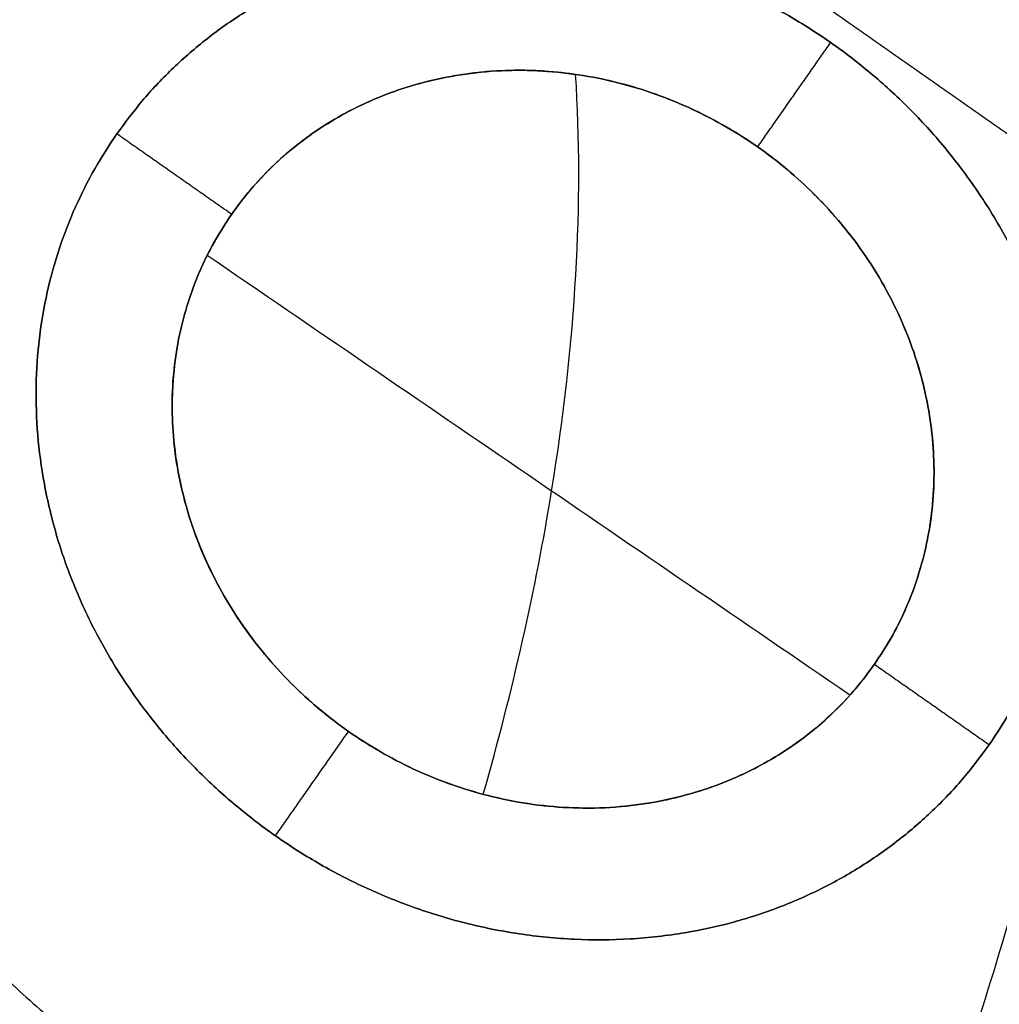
# Model space of a CAD drawing. Header units: millimetres. Extents: x -1267 to 1231, y -1283 to 1250.
# Tile 565 of 656: x -388.51 to -385.66, y -209.99 to -207.13. Entities that reach past the tile are written whole.
import ezdxf

# ---------------------------------------------------------------- set-up
doc = ezdxf.new("R2010")
doc.units = ezdxf.units.MM
doc.layers.add('Default', color=7, linetype='Continuous', true_color=0x000000)

msp = doc.modelspace()

# ---------------------------------------------------------------- linework, layer by layer
at = {"layer": 'Default'}
for points, knots in [([(-401.1255, 407.7332, -638.8215), (-384.7054, 396.2357, -638.8215), (-368.7639, 384.2229, -638.1426), (-337.8463, 359.1556, -635.4387), (-322.8701, 346.1011, -633.4135), (-308.1619, 332.2967, -630.6912), (-307.9397, 332.0879, -630.6499), (-307.4917, 331.6664, -630.5662), (-306.8201, 331.0339, -630.4403), (-305.2562, 329.556, -630.1433), (-302.1408, 326.5916, -629.5367), (-299.4921, 324.036, -628.995), (-294.2234, 318.9054, -627.8827), (-290.7494, 315.4588, -627.1029), (-280.4435, 305.0394, -624.6493), (-273.7276, 297.987, -622.8617), (-254.0515, 276.5013, -617.0554), (-241.5623, 261.7398, -612.5922), (-229.6333, 246.387, -607.5421), (-229.5441, 246.2721, -607.5043), (-229.3625, 246.0382, -607.4273), (-229.0904, 245.6872, -607.3116), (-228.4562, 244.8676, -607.0411), (-227.1914, 243.2266, -606.4973), (-224.6761, 239.9364, -605.3993), (-222.5447, 237.1022, -604.4403), (-218.3148, 231.415, -602.4987), (-215.5388, 227.5983, -601.1729), (-207.3436, 216.0708, -597.104), (-202.0573, 208.2826, -594.2691), (-196.912, 200.3244, -591.2969), (-196.8684, 200.2569, -591.2717), (-196.7849, 200.1278, -591.2234), (-196.6598, 199.9341, -591.151), (-196.3682, 199.4819, -590.982), (-195.7863, 198.5775, -590.6434), (-194.6273, 196.7675, -589.9641), (-192.3292, 193.1433, -588.5975), (-190.3934, 190.0297, -587.4125), (-186.5676, 183.7923, -585.0246), (-184.0778, 179.6209, -583.409), (-176.7922, 167.0647, -578.4943), (-172.1802, 158.6383, -575.1273), (-167.783, 150.0843, -571.653), (-167.7463, 150.0128, -571.624), (-167.6755, 149.8751, -571.568), (-167.5694, 149.6684, -571.4841), (-167.3221, 149.1858, -571.2879), (-166.8285, 148.2197, -570.895), (-165.8453, 146.2834, -570.1062), (-163.8946, 142.3944, -568.5177), (-162.2499, 139.0328, -567.1375), (-158.9973, 132.2717, -564.3531), (-156.348, 126.5742, -561.9926), (-153.5194, 120.2179, -559.3448), (-152.755, 118.477, -558.6185), (-152.2469, 117.3148, -558.1334), (-151.9976, 116.7418, -557.8942), (-150.7523, 113.8671, -556.6932), (-149.7753, 111.5702, -555.7319), (-146.9027, 104.6881, -552.8467), (-144.1465, 97.8232, -549.9589), (-141.1353, 89.8431, -546.5885), (-139.8887, 86.4291, -545.1441), (-139.3754, 85.0075, -544.5423), (-139.2715, 84.7188, -544.4201), (-139.0753, 84.1725, -544.1887), (-138.7818, 83.3527, -543.8416), (-138.4903, 82.5319, -543.4939), (-136.7493, 77.6027, -541.4053), (-135.2596, 73.1912, -539.533), (-130.9658, 59.8647, -533.8746), (-128.3369, 50.8572, -530.047), (-125.9082, 41.5785, -526.1221), (-125.8724, 41.4415, -526.0641), (-125.7994, 41.1618, -525.9458), (-125.6902, 40.7422, -525.7684), (-125.4367, 39.7635, -525.3546), (-124.9352, 37.8067, -524.5275), (-123.9543, 33.8958, -522.8761), (-123.1514, 30.5483, -521.4652), (-121.5962, 23.8594, -518.6503), (-119.6574, 14.9574, -514.9149), (-117.7798, 4.9793, -510.7588), (-116.7484, -1.1044, -508.2389), (-116.4766, -2.7624, -507.5534), (-116.3423, -3.5913, -507.2109), (-116.2982, -3.8653, -507.0976), (-116.2085, -4.4253, -506.8664), (-115.807, -6.9462, -505.8257), (-115.4256, -9.4754, -504.7845), (-114.4561, -16.2404, -502.0077), (-113.8731, -20.7774, -500.1563), (-113.0943, -27.624, -497.3829), (-112.8506, -29.913, -496.4591), (-112.509, -33.357, -495.0748), (-112.3988, -34.5111, -494.6119), (-112.1884, -36.7992, -493.696), (-112.0874, -37.942, -493.2395), (-111.2163, -48.2156, -489.1449), (-110.7112, -57.265, -485.6019), (-110.4718, -66.2997, -482.1373), (-110.4701, -66.3644, -482.1125), (-110.4666, -66.4992, -482.0608), (-110.4614, -66.7014, -481.9834), (-110.4495, -67.1731, -481.8026), (-110.4271, -68.1165, -481.4416), (-110.3874, -70.0033, -480.7208), (-110.3286, -73.7769, -479.2847), (-110.3134, -77.0113, -478.0637), (-110.3302, -83.4802, -475.6354), (-110.4041, -87.7927, -474.0349), (-110.814, -100.7298, -469.2944), (-111.338, -109.354, -466.2153), (-112.1184, -118.0445, -463.2103), (-112.1239, -118.1062, -463.1889), (-112.1356, -118.2353, -463.1443), (-112.1531, -118.429, -463.0774), (-112.1942, -118.8808, -462.9214), (-112.2777, -119.7842, -462.6099), (-112.4493, -121.5901, -461.9892), (-112.8109, -125.1982, -460.7564), (-113.1525, -128.2844, -459.7148), (-113.8779, -134.4483, -457.6524), (-114.4176, -138.5461, -456.3051), (-116.2049, -150.8043, -452.35), (-117.6206, -158.9296, -449.8298), (-119.2837, -167.1312, -447.3961), (-119.3087, -167.254, -447.3596), (-119.3594, -167.5029, -447.2859), (-119.4356, -167.8763, -447.1753), (-119.6145, -168.7473, -446.9179), (-119.9767, -170.4886, -446.4056), (-120.7188, -173.968, -445.3906), (-121.3851, -176.9449, -444.5375), (-122.7578, -182.8913, -442.854), (-123.7265, -186.8457, -441.762), (-126.7922, -198.6779, -438.5801), (-129.0488, -206.5247, -436.584), (-136.4493, -229.9298, -430.9946), (-142.224, -245.3531, -427.7999), (-149.2259, -261.51, -425.0382), (-149.6432, -262.4646, -424.8772), (-150.4811, -264.3651, -424.5612), (-151.7467, -267.2113, -424.0944), (-154.7608, -273.8205, -423.0571), (-157.4485, -279.4298, -422.2571), (-162.9612, -290.5722, -420.777), (-166.8195, -297.8989, -419.9501), (-178.9323, -319.5571, -417.9583), (-187.7248, -333.5672, -417.2821), (-197.2019, -347.1018, -417.2821)], [-580.887092, -580.887092, -580.887092, -580.887092, -544.581648, -544.581648, -508.276205, -508.276205, -507.708933, -507.708933, -507.14166, -506.007115, -503.738025, -499.199844, -499.199844, -490.123484, -490.123484, -471.970762, -471.970762, -435.665319, -435.665319, -435.381682, -435.381682, -435.098046, -434.530774, -433.396229, -431.127138, -426.588958, -426.588958, -417.512597, -417.512597, -399.359876, -399.359876, -399.218057, -399.218057, -399.076239, -398.792603, -398.22533, -397.090785, -394.821695, -390.283515, -390.283515, -381.207154, -381.207154, -363.054432, -363.054432, -362.912614, -362.912614, -362.770796, -362.48716, -361.919887, -360.785342, -358.516252, -353.978071, -353.978071, -344.901711, -342.63262, -341.498075, -341.498075, -340.36353, -340.36353, -335.82535, -335.82535, -326.748989, -322.210809, -319.941718, -319.941718, -319.374446, -319.374446, -318.807173, -317.672628, -317.672628, -308.596267, -308.596267, -290.443546, -290.443546, -290.15991, -290.15991, -289.876273, -289.309001, -288.174456, -285.905365, -281.367185, -281.367185, -272.290824, -263.214463, -260.945373, -259.810828, -259.810828, -259.243556, -259.243556, -258.676283, -254.138103, -254.138103, -245.061742, -245.061742, -240.523561, -240.523561, -238.254471, -238.254471, -235.985381, -235.985381, -217.832659, -217.832659, -217.690841, -217.690841, -217.549023, -217.265387, -216.698114, -215.563569, -213.294479, -208.756299, -208.756299, -199.679938, -199.679938, -181.527216, -181.527216, -181.385398, -181.385398, -181.24358, -180.959944, -180.392671, -179.258126, -176.989036, -172.450855, -172.450855, -163.374495, -163.374495, -145.221773, -145.221773, -144.938137, -144.938137, -144.6545, -144.087228, -142.952683, -140.683593, -136.145412, -136.145412, -127.069051, -127.069051, -108.91633, -108.91633, -72.610886, -72.610886, -70.341796, -70.341796, -68.072706, -63.534526, -54.458165, -54.458165, -36.305443, -36.305443, 0, 0, 0, 0]), ([(-401.8896, 406.6419, -638.2676), (-368.1158, 382.9933, -638.2676), (-336.5022, 357.2552, -635.3739), (-307.1297, 329.4705, -629.7915), (-307.0698, 329.4138, -629.78), (-306.9526, 329.3028, -629.7577), (-306.7768, 329.1364, -629.7242), (-306.3669, 328.748, -629.6458), (-305.5481, 327.9706, -629.4881), (-303.9146, 326.4142, -629.1692), (-300.6634, 323.2938, -628.5179), (-294.2248, 317.0235, -627.1613), (-288.8156, 311.5986, -625.9071), (-278.1441, 300.682, -623.2804), (-271.2254, 293.3153, -621.3718), (-251.0601, 270.9504, -615.2014), (-238.4045, 255.688, -610.4956), (-226.4985, 240.0175, -605.2506), (-226.4492, 239.9526, -605.2288), (-226.3536, 239.8267, -605.1867), (-226.2103, 239.6379, -605.1234), (-225.8761, 239.1971, -604.9756), (-225.2091, 238.3153, -604.6794), (-223.8799, 236.5504, -604.0843), (-221.241, 233.0153, -602.8838), (-219.0125, 229.9762, -601.8374), (-214.6002, 223.886, -599.7217), (-211.7181, 219.8098, -598.2811), (-203.2504, 207.5335, -593.8734), (-197.8432, 199.2853, -590.8208), (-182.3353, 174.3487, -581.3595), (-172.945, 157.466, -574.6429), (-164.447, 140.198, -567.5822), (-164.3792, 140.0601, -567.5258), (-164.2457, 139.7883, -567.4146), (-164.0457, 139.3806, -567.2478), (-163.5802, 138.4289, -566.8582), (-162.6545, 136.5247, -566.0777), (-160.8242, 132.7125, -564.5114), (-159.2914, 129.4384, -563.1603), (-156.2741, 122.8817, -560.4474), (-154.3267, 118.4993, -558.6246), (-148.6782, 105.3182, -553.1205), (-145.1705, 96.4859, -549.4036), (-135.4238, 69.8565, -538.1605), (-129.9621, 51.9273, -530.5435), (-125.5, 33.6787, -522.8628), (-125.4666, 33.542, -522.8053), (-125.3988, 33.2638, -522.6882), (-125.2973, 32.8464, -522.5126), (-125.0619, 31.8729, -522.103), (-124.5966, 29.9261, -521.2843), (-123.6875, 26.0343, -519.6492), (-122.9456, 22.7014, -518.2518), (-121.5111, 16.0395, -515.4633), (-120.6207, 11.6033, -513.6126), (-118.1462, -1.6908, -508.0908), (-116.759, -10.5341, -504.4503), (-113.3742, -37.0128, -493.6911), (-112.154, -54.5968, -486.736), (-111.9365, -72.2718, -480.0361), (-111.9349, -72.4025, -479.9866), (-111.9319, -72.6702, -479.8852), (-111.9275, -73.0716, -479.7332), (-111.9184, -74.008, -479.3789), (-111.9052, -75.8794, -478.6724), (-111.8986, -79.6167, -477.2673), (-111.9268, -82.811, -476.0766), (-112.0278, -89.1875, -473.7138), (-112.1548, -93.4223, -472.1636), (-112.7131, -106.0799, -467.5913), (-113.3214, -114.4557, -464.6479), (-115.8395, -139.406, -456.1578), (-118.4419, -155.8038, -450.9523), (-121.9552, -172.1203, -446.2193), (-121.9815, -172.2419, -446.1841), (-122.0351, -172.49, -446.1122), (-122.1157, -172.862, -446.0045), (-122.3048, -173.7297, -445.7539), (-122.6873, -175.4636, -445.2553), (-123.469, -178.9256, -444.2687), (-124.1678, -181.8831, -443.441), (-125.6037, -187.7846, -441.8101), (-126.6118, -191.7014, -440.7554), (-129.7872, -203.3999, -437.6904), (-132.1056, -211.13, -435.7797), (-139.6527, -234.1218, -430.4576), (-145.4729, -249.1856, -427.4572), (-152.107, -264.1194, -425.0102), (-152.1566, -264.2311, -424.9919), (-152.2579, -264.4585, -424.9548), (-152.4098, -264.7994, -424.8992), (-152.7651, -265.5945, -424.7702), (-153.4791, -267.1823, -424.5153), (-154.9203, -270.349, -424.0174), (-156.1783, -273.048, -423.6113), (-158.7244, -278.4256, -422.8267), (-160.4619, -281.9836, -422.3404), (-165.7941, -292.5768, -420.9925), (-169.5083, -299.5313, -420.242), (-181.1238, -320.0755, -418.4391), (-189.4973, -333.3465, -417.8359), (-198.4949, -346.1964, -417.8359)], [-579.397459, -579.397459, -579.397459, -579.397459, -506.972776, -506.972776, -506.831322, -506.831322, -506.689867, -506.406958, -505.841141, -504.709505, -502.446234, -497.919691, -488.866606, -488.866606, -470.760435, -470.760435, -434.548094, -434.548094, -434.406639, -434.406639, -434.265185, -433.982276, -433.416458, -432.284823, -430.021551, -425.495009, -425.495009, -416.441923, -416.441923, -398.335753, -398.335753, -362.123412, -362.123412, -361.840503, -361.840503, -361.557594, -360.991776, -359.86014, -357.596869, -353.070326, -353.070326, -344.017241, -344.017241, -325.91107, -325.91107, -289.698729, -289.698729, -289.41582, -289.41582, -289.132911, -288.567094, -287.435458, -285.172187, -280.645644, -280.645644, -271.592559, -271.592559, -253.486388, -253.486388, -217.274047, -217.274047, -216.991138, -216.991138, -216.708229, -216.142411, -215.010776, -212.747504, -208.220962, -208.220962, -199.167876, -199.167876, -181.061706, -181.061706, -144.849365, -144.849365, -144.566456, -144.566456, -144.283547, -143.717729, -142.586093, -140.322822, -135.796279, -135.796279, -126.743194, -126.743194, -108.637023, -108.637023, -72.424682, -72.424682, -72.141773, -72.141773, -71.858864, -71.293047, -70.161411, -67.89814, -63.371597, -63.371597, -54.318512, -54.318512, -36.212341, -36.212341, 0, 0, 0, 0]), ([(-197.2019, -347.1018, -417.2821), (-220.3956, -330.8613, -439.9752), (-291.2553, -281.2449, -502.4643), (-454.2709, -167.1001, -605.6749), (-598.9098, -65.8229, -638.8215), (-688.6931, -2.9559, -638.8215)], [2.41548, 2.41548, 2.41548, 2.41548, 70.396144, 198.636056, 404.995527, 404.995527, 404.995527, 404.995527]), ([(-198.4949, -346.1964, -417.8359), (-221.3791, -330.1727, -440.1585), (-291.8903, -280.8002, -502.2417), (-454.4212, -166.9949, -605.1442), (-598.9662, -65.7834, -638.2676), (-688.6931, -2.9559, -638.2676)], [2.408267, 2.408267, 2.408267, 2.408267, 69.367076, 197.537893, 403.786179, 403.786179, 403.786179, 403.786179]), ([(-386.2787, -204.2926, -406.8777), (-385.8156, -204.577, -406.9123), (-384.8911, -205.1609, -406.9796), (-383.5048, -206.0863, -407.0749), (-382.1257, -207.0602, -407.1637), (-380.7793, -208.068, -407.2445), (-379.5111, -209.0742, -407.3146), (-378.3472, -210.0528, -407.3736), (-377.3011, -210.9841, -407.4216), (-376.3736, -211.8573, -407.4599), (-375.5573, -212.669, -407.4898), (-374.8397, -213.4219, -407.5129), (-374.205, -214.1241, -407.5304), (-373.6349, -214.7894, -407.5436), (-373.1108, -215.4356, -407.5533), (-372.6181, -216.0798, -407.5599), (-372.1842, -216.6856, -407.5634), (-371.9185, -217.0818, -407.5641), (-371.805, -217.2567, -407.5641)], [0.130697, 0.130697, 0.130697, 0.130697, 1.20398, 2.287327, 3.410457, 4.518642, 5.582165, 6.5758, 7.486095, 8.310358, 9.052769, 9.720728, 10.325718, 10.883385, 11.411998, 11.928452, 12.442144, 12.840232, 12.840232, 12.840232, 12.840232]), ([(-373.0944, -218.1503, -406.9048), (-373.1233, -218.1019, -406.9002), (-373.2785, -217.8446, -406.8759), (-373.5715, -217.3824, -406.8312), (-373.9884, -216.7689, -406.7697), (-374.4292, -216.1585, -406.7065), (-374.9009, -215.5402, -406.6405), (-375.4166, -214.8977, -406.5699), (-375.9936, -214.2136, -406.4926), (-376.6491, -213.4736, -406.4064), (-377.3983, -212.6688, -406.3097), (-378.2532, -211.7953, -406.2014), (-379.2216, -210.8553, -406.0808), (-380.3035, -209.8583, -405.9484), (-381.4872, -208.8235, -405.8058), (-382.7487, -207.7772, -405.6561), (-384.0453, -206.7562, -405.5044), (-385.3533, -205.7769, -405.3534), (-386.2283, -205.153, -405.2536), (-386.6673, -204.8476, -405.2038)], [0, 0, 0, 0, 0.108432, 0.577428, 1.046855, 1.518807, 2.001869, 2.511483, 3.064341, 3.674743, 4.35318, 5.106417, 5.938272, 6.846286, 7.818166, 8.83086, 9.85721, 10.847205, 11.828004, 11.828004, 11.828004, 11.828004]), ([(-386.0256, -209.0052, -401.1363), (-385.9653, -208.9191, -401.2667), (-385.9278, -208.8355, -401.3778), (-385.8914, -208.7271, -401.5153), (-385.8825, -208.6937, -401.5563), (-385.8725, -208.6485, -401.6105), (-385.8683, -208.6271, -401.6358), (-385.8646, -208.6044, -401.6621), (-385.8632, -208.5951, -401.6727), (-385.8623, -208.5891, -401.6796), (-385.8621, -208.588, -401.6808), (-385.851, -208.5063, -401.7734), (-385.8501, -208.4324, -401.8506), (-385.8584, -208.3287, -401.9515), (-385.8628, -208.2953, -401.9827), (-385.8712, -208.2473, -402.0257), (-385.876, -208.2237, -402.0463), (-385.8813, -208.2009, -402.0655), (-385.8849, -208.1859, -402.078), (-385.8864, -208.1801, -402.0829), (-385.9078, -208.1, -402.1477), (-385.9334, -208.0327, -402.1946), (-385.9787, -207.9387, -402.249), (-385.995, -207.9085, -402.2644), (-386.0295, -207.8506, -402.29), (-386.0462, -207.8249, -402.2996), (-386.1072, -207.7394, -402.3236), (-386.1525, -207.6863, -402.3279), (-386.2261, -207.6133, -402.3168), (-386.2515, -207.5901, -402.3101), (-386.3039, -207.546, -402.291), (-386.3326, -207.524, -402.2776), (-386.4104, -207.4687, -402.2341), (-386.4663, -207.4349, -402.1939), (-386.5554, -207.3906, -402.1168), (-386.6013, -207.37, -402.0741), (-386.6568, -207.349, -402.0169), (-386.6811, -207.3408, -401.9908), (-386.6973, -207.3354, -401.9731), (-386.707, -207.3323, -401.9622), (-386.7668, -207.314, -401.8951), (-386.825, -207.3001, -401.8241), (-386.9193, -207.286, -401.7008), (-386.9519, -207.2824, -401.6568), (-387.0023, -207.2791, -401.5867), (-387.0279, -207.278, -401.5506), (-387.0584, -207.2777, -401.5066), (-387.0716, -207.2779, -401.4873), (-387.0804, -207.278, -401.4744), (-387.0859, -207.2781, -401.4663), (-387.1159, -207.2789, -401.422), (-387.1457, -207.2806, -401.3772), (-387.1947, -207.2858, -401.3019), (-387.2117, -207.288, -401.2754), (-387.2471, -207.2935, -401.2197), (-387.267, -207.2971, -401.1881), (-387.3194, -207.308, -401.1038), (-387.3711, -207.3215, -401.0193), (-387.4296, -207.3417, -400.9207), (-387.4583, -207.3528, -400.8714), (-387.4725, -207.3587, -400.8468), (-387.4785, -207.3612, -400.8362), (-387.4826, -207.3629, -400.8292), (-387.4837, -207.3634, -400.8272), (-387.6738, -207.4458, -400.4942), (-387.8075, -207.5705, -400.2342), (-387.8954, -207.696, -400.0421)], [0, 0, 0, 0, 0.197088, 0.197088, 0.295631, 0.295631, 0.344903, 0.369539, 0.381857, 0.381857, 0.394175, 0.394175, 0.591263, 0.591263, 0.689807, 0.689807, 0.739079, 0.763715, 0.763715, 0.78835, 0.78835, 0.985438, 0.985438, 1.083982, 1.083982, 1.182526, 1.182526, 1.379613, 1.379613, 1.478157, 1.478157, 1.576701, 1.576701, 1.773789, 1.773789, 1.872332, 1.921604, 1.94624, 1.94624, 1.970876, 1.970876, 2.167964, 2.167964, 2.266508, 2.266508, 2.315779, 2.340415, 2.352733, 2.352733, 2.365051, 2.365051, 2.463595, 2.463595, 2.512867, 2.512867, 2.562139, 2.562139, 2.660683, 2.709955, 2.734591, 2.746909, 2.753068, 2.753068, 2.759227, 2.759227, 3.153402, 3.153402, 3.153402, 3.153402]), ([(-387.1635, -209.3834, -399.8001), (-387.0776, -209.0814, -400.0029), (-386.9096, -208.3371, -400.5729), (-386.8711, -207.6611, -401.2749), (-386.8949, -207.2898, -401.733)], [7.780475, 7.780475, 7.780475, 7.780475, 8.525985, 9.659851, 9.659851, 9.659851, 9.659851]), ([(-387.8954, -207.696, -400.0421), (-387.9371, -207.7555, -399.951), (-387.9712, -207.8189, -399.8697), (-388.0242, -207.9501, -399.7266), (-388.0428, -208.0157, -399.6666), (-388.0667, -208.1571, -399.5592), (-388.071, -208.2298, -399.5146), (-388.0642, -208.3762, -399.4434), (-388.0526, -208.4516, -399.4165), (-387.9974, -208.6643, -399.3654), (-387.9287, -208.8082, -399.365), (-387.7839, -208.9985, -399.4131), (-387.7277, -209.0595, -399.4377), (-387.6316, -209.1439, -399.4877), (-387.5976, -209.1708, -399.5066), (-387.5439, -209.2089, -399.538), (-387.5163, -209.2273, -399.5546), (-387.4878, -209.2449, -399.5724), (-387.4686, -209.2563, -399.5845), (-387.4563, -209.2634, -399.5923), (-387.3329, -209.3325, -399.6718), (-387.1993, -209.3826, -399.7683), (-386.9831, -209.4192, -399.9456), (-386.9085, -209.425, -400.0101), (-386.795, -209.4221, -400.115), (-386.757, -209.4192, -400.1513), (-386.6998, -209.4118, -400.2078), (-386.6713, -209.4074, -400.2365), (-386.638, -209.4008, -400.271), (-386.6238, -209.3977, -400.2859), (-386.6143, -209.3956, -400.296), (-386.6083, -209.3942, -400.3023), (-386.5495, -209.3801, -400.365), (-386.4931, -209.3618, -400.4286), (-386.4088, -209.3255, -400.5307), (-386.3808, -209.312, -400.5659), (-386.3391, -209.2892, -400.6204), (-386.3184, -209.2773, -400.6481), (-386.2945, -209.2623, -400.6812), (-386.2843, -209.2556, -400.6955), (-386.2775, -209.2511, -400.7051), (-386.2729, -209.248, -400.7116), (-386.201, -209.1991, -400.8142), (-386.1095, -209.1251, -400.9548), (-386.0256, -209.0052, -401.1363)], [-2.744441, -2.744441, -2.744441, -2.744441, -2.572913, -2.572913, -2.401386, -2.401386, -2.229858, -2.229858, -2.058331, -2.058331, -1.715276, -1.715276, -1.543748, -1.543748, -1.457984, -1.457984, -1.415102, -1.393661, -1.393661, -1.372221, -1.372221, -1.029165, -1.029165, -0.857638, -0.857638, -0.771874, -0.771874, -0.728992, -0.707551, -0.696831, -0.696831, -0.68611, -0.68611, -0.514583, -0.514583, -0.428819, -0.428819, -0.385937, -0.364496, -0.353776, -0.353776, -0.343055, -0.343055, 0, 0, 0, 0])]:
    msp.add_open_spline(points, degree=3, knots=knots, dxfattribs=at)
for points, degree in [([(-671.8497, -542.2997, -577.9155), (-423.9828, -188.3092, -577.9155), (-176.116, 165.6813, -577.9155)], 2), ([(-671.136, -540.9322, -577.3989), (-424.1465, -188.1947, -577.3989), (-177.1571, 164.5428, -577.3989)], 2), ([(-1261.5997, 141.8168, -453.3556), (-809.1524, -174.9902, -453.3556), (-356.7052, -491.7972, -453.3556)], 2), ([(-1260.125, 140.97, -453.8835), (-809.0658, -174.865, -453.8835), (-358.0066, -490.7001, -453.8835)], 2), ([(-430.6017, -524.3715, -481.8116), (-270.5261, -295.7598, -481.8116), (-110.4505, -67.1482, -481.8116)], 2), ([(-429.5536, -522.3505, -481.3465), (-270.7722, -295.5872, -481.3465), (-111.9909, -68.8238, -481.3465)], 2), ([(-408.8359, -185.5827, -407.5641), (-392.8089, -196.8049, -407.5641), (-376.782, -208.0271, -407.5641)], 2), ([(-376.8408, -208.1112, -413.2707), (-392.8678, -196.889, -413.2707), (-408.8948, -185.6668, -413.2707)], 2), ([(-408.9482, -185.7431, -411.3142), (-392.9213, -196.9653, -411.3142), (-376.8943, -208.1875, -411.3142)], 2), ([(-409.0017, -185.8195, -409.3576), (-392.9747, -197.0417, -409.3576), (-376.9478, -208.2639, -409.3576)], 2), ([(-385.7168, -215.1022, -401.1302), (-390.1687, -211.9849, -398.4795), (-394.6207, -208.8676, -395.8288), (-399.0726, -205.7504, -393.178)], 3), ([(-384.6917, -208.1265, -409.3576), (-386.1088, -207.1342, -409.3576), (-387.5259, -206.1419, -409.3576)], 2), ([(-373.0956, -223.9397, -406.6496), (-381.5204, -218.0405, -401.6334), (-389.9452, -212.1414, -396.6172), (-398.37, -206.2423, -391.6009)], 3), ([(-386.3654, -207.5007, -408.8685), (-386.2591, -207.3489, -408.8685), (-386.1529, -207.1971, -408.8685)], 2), ([(-386.1529, -207.1971, -408.8685), (-386.1529, -207.1971, -409.1131), (-386.1529, -207.1971, -409.3576)], 2), ([(-388.2293, -207.4622, -408.8685), (-388.2293, -207.4622, -409.1131), (-388.2293, -207.4622, -409.3576)], 2), ([(-388.2293, -207.4622, -408.8685), (-388.0624, -207.5791, -408.8685), (-387.8954, -207.696, -408.8685)], 2), ([(-386.3654, -207.5007, -402.2592), (-386.3654, -207.5007, -405.5638), (-386.3654, -207.5007, -408.8685)], 2), ([(-387.8954, -207.696, -408.8685), (-387.8954, -207.696, -404.4553), (-387.8954, -207.696, -400.0421)], 2), ([(-386.0968, -209.095, -400.9945), (-386.7202, -208.6688, -400.622), (-387.3436, -208.2426, -400.2495), (-387.967, -207.8163, -399.877)], 3), ([(-386.0256, -209.0052, -401.1363), (-386.0256, -209.0052, -405.0024), (-386.0256, -209.0052, -408.8685)], 2), ([(-386.0256, -209.0052, -408.8685), (-385.8587, -209.1221, -408.8685), (-385.6917, -209.239, -408.8685)], 2), ([(-387.7682, -209.5041, -408.8685), (-387.6619, -209.3523, -408.8685), (-387.5556, -209.2005, -408.8685)], 2), ([(-387.5556, -209.2005, -399.5303), (-387.5556, -209.2005, -404.1994), (-387.5556, -209.2005, -408.8685)], 2), ([(-385.6917, -209.239, -409.3576), (-385.6917, -209.239, -409.1131), (-385.6917, -209.239, -408.8685)], 2), ([(-387.7682, -209.5041, -408.8685), (-387.7682, -209.5041, -409.1131), (-387.7682, -209.5041, -409.3576)], 2)]:
    msp.add_open_spline(points, degree=degree, dxfattribs=at)
for points, weights, degree, knots in [([(-391.5294, -230.9362, -417.6684), (-376.838, -241.2232, -417.6684), (-367.4862, -227.8674, -417.6684), (-358.1343, -214.5116, -417.6684), (-372.8257, -204.2246, -417.6684)], [1, 0.707106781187, 1, 0.707106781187, 1], 2, [1.570796, 1.570796, 1.570796, 3.141593, 3.141593, 4.712389, 4.712389, 4.712389]), ([(-395.142, -218.0903, -405.2646), (-393.19, -219.1382, -400.9291), (-390.1216, -217.3453, -398.0025), (-387.6186, -213.7706, -398.0025), (-385.1155, -210.1958, -398.0025), (-384.4802, -206.6993, -400.9291), (-386.1325, -205.2234, -405.2646)], [1.13789965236, 0.941206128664, 0.954928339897, 1.17906628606, 0.954928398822, 0.941206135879, 1.13789949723], 3, [0.606869, 0.606869, 0.606869, 0.606869, 9.912577, 9.912577, 9.912577, 19.218282, 19.218282, 19.218282, 19.218282]), ([(-388.2893, -206.3322, -409.3576), (-389.8581, -207.2146, -409.3576), (-389.184, -208.9763, -409.3576), (-388.5098, -210.7379, -409.3576), (-386.6365, -210.6517, -409.3576)], [1, 0.782926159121, 1, 0.782926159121, 1], 2, [0, 0, 0, 2.018541, 2.018541, 4.037082, 4.037082, 4.037082]), ([(-385.6917, -209.239, -409.3576), (-384.8841, -208.0856, -409.3576), (-386.1529, -207.1971, -409.3576), (-387.4217, -206.3087, -409.3576), (-388.2293, -207.4622, -409.3576)], [1, 0.707106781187, 1, 0.707106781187, 1], 2, [-2.984513, -2.984513, -2.984513, -1.492257, -1.492257, 0, 0, 0]), ([(-388.2293, -207.4622, -408.8685), (-387.4217, -206.3087, -408.8685), (-386.1529, -207.1971, -408.8685), (-384.8841, -208.0856, -408.8685), (-385.6917, -209.239, -408.8685)], [1, 0.707106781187, 1, 0.707106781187, 1], 2, [-2.984513, -2.984513, -2.984513, -1.492257, -1.492257, 0, 0, 0]), ([(-388.2293, -207.4622, -409.1131), (-387.4217, -206.3087, -409.1131), (-386.1529, -207.1971, -409.1131), (-384.8841, -208.0856, -409.1131), (-385.6917, -209.239, -409.1131)], [1, 0.707106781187, 1, 0.707106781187, 1], 2, [1.570796, 1.570796, 1.570796, 3.141593, 3.141593, 4.712389, 4.712389, 4.712389]), ([(-386.0256, -209.0052, -408.8685), (-385.4305, -208.1553, -408.8685), (-386.3654, -207.5007, -408.8685), (-387.3003, -206.8461, -408.8685), (-387.8954, -207.696, -408.8685)], [1, 0.707106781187, 1, 0.707106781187, 1], 2, [-2.199115, -2.199115, -2.199115, -1.099557, -1.099557, 0, 0, 0]), ([(-387.8954, -207.696, -404.4553), (-387.3003, -206.8461, -404.4553), (-386.3654, -207.5007, -404.4553), (-385.4305, -208.1553, -404.4553), (-386.0256, -209.0052, -404.4553)], [1, 0.707106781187, 1, 0.707106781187, 1], 2, [1.570796, 1.570796, 1.570796, 3.141593, 3.141593, 4.712389, 4.712389, 4.712389]), ([(-385.6917, -209.239, -408.8685), (-386.4994, -210.3925, -408.8685), (-387.7682, -209.5041, -408.8685), (-389.037, -208.6156, -408.8685), (-388.2293, -207.4622, -408.8685)], [1, 0.707106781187, 1, 0.707106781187, 1], 2, [-2.984513, -2.984513, -2.984513, -1.492257, -1.492257, 0, 0, 0]), ([(-388.2293, -207.4622, -409.3576), (-389.037, -208.6156, -409.3576), (-387.7682, -209.5041, -409.3576), (-386.4994, -210.3925, -409.3576), (-385.6917, -209.239, -409.3576)], [1, 0.707106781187, 1, 0.707106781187, 1], 2, [-2.984513, -2.984513, -2.984513, -1.492257, -1.492257, 0, 0, 0]), ([(-385.6917, -209.239, -409.1131), (-386.4994, -210.3925, -409.1131), (-387.7682, -209.5041, -409.1131), (-389.037, -208.6156, -409.1131), (-388.2293, -207.4622, -409.1131)], [1, 0.707106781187, 1, 0.707106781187, 1], 2, [1.570796, 1.570796, 1.570796, 3.141593, 3.141593, 4.712389, 4.712389, 4.712389]), ([(-387.8954, -207.696, -408.8685), (-388.4905, -208.5459, -408.8685), (-387.5556, -209.2005, -408.8685), (-386.6207, -209.8551, -408.8685), (-386.0256, -209.0052, -408.8685)], [1, 0.707106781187, 1, 0.707106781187, 1], 2, [-2.199115, -2.199115, -2.199115, -1.099557, -1.099557, 0, 0, 0]), ([(-386.0256, -209.0052, -404.1168), (-386.6207, -209.8551, -404.1168), (-387.5556, -209.2005, -404.1168), (-388.4905, -208.5459, -404.1168), (-387.8954, -207.696, -404.1168)], [1, 0.707106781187, 1, 0.707106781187, 1], 2, [1.570796, 1.570796, 1.570796, 3.141593, 3.141593, 4.712389, 4.712389, 4.712389])]:
    msp.add_rational_spline(points, weights, degree=degree, knots=knots, dxfattribs=at)

doc.saveas('drawing.dxf')
